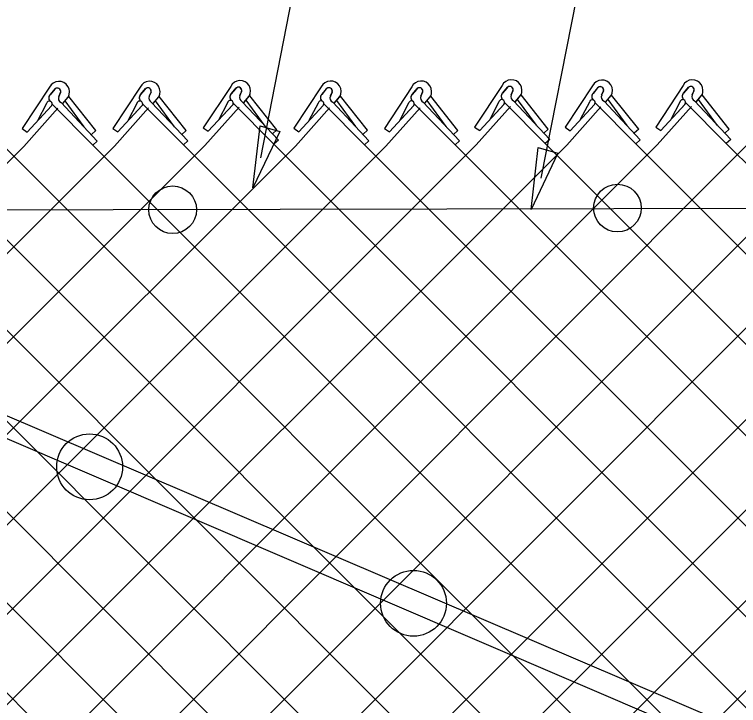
# Model space of a CAD drawing. Extents: x 0 to 2.85, y -0.1 to 1.83.
# Drawn here: x 0.5717 to 0.6362, y 1.347 to 1.4085 of the extents above; entities that cross this region are included whole.
import ezdxf

# ---------------------------------------------------------------- set-up
doc = ezdxf.new("R2010")
doc.units = 0
for name, color, linetype in [('CT_Dimensions', 7, 'Continuous'), ('sb_Chainlink Fence', 7, 'Continuous'), ('sb_Existing Structural Steel', 7, 'Continuous')]:
    doc.layers.add(name, color=color, linetype=linetype)

msp = doc.modelspace()

# ---------------------------------------------------------------- linework, layer by layer
at = {"layer": 'CT_Dimensions'}
for p, q in [((0.5936506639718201, 1.3957253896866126), (0.6330904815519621, 1.5980516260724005)), ((0.6186089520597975, 1.3939019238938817), (0.6501287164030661, 1.5542566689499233))]:
    msp.add_line(p, q, dxfattribs=at)
for points in [[(0.5953386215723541, 1.3980709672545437), (0.5929443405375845, 1.3930392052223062), (0.5935772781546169, 1.3985755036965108)], [(0.6200919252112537, 1.3961424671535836), (0.6176976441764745, 1.3911107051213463), (0.6183305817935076, 1.3966470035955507)]]:
    msp.add_lwpolyline(points, close=True, dxfattribs=at)
at = {"layer": 'sb_Chainlink Fence'}
for p, q in [((0.5909677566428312, 1.40207827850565), (0.5885312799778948, 1.3983893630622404)), ((0.6151150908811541, 1.402144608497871), (0.6126786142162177, 1.3984556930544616)), ((0.6231685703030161, 1.4021242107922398), (0.620732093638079, 1.3984352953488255)), ((0.6312228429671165, 1.4021408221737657), (0.6287863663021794, 1.3984519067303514)), ((0.5748510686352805, 1.4020020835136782), (0.5724145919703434, 1.3983131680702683)), ((0.5748986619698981, 1.4013333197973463), (0.5753437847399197, 1.4018603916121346)), ((0.5753026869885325, 1.4018170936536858), (0.5748986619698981, 1.4013333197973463)), ((0.5758247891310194, 1.4015315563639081), (0.5756612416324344, 1.4011772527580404)), ((0.5756618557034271, 1.4011898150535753), (0.5758244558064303, 1.401523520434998)), ((0.5829053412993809, 1.402018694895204), (0.5804688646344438, 1.3983297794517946)), ((0.5829529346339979, 1.401349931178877), (0.5833980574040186, 1.4018770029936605)), ((0.5833569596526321, 1.4018337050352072), (0.5829529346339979, 1.401349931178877)), ((0.5838790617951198, 1.4015481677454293), (0.5837155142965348, 1.4011938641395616)), ((0.5837161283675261, 1.4012064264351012), (0.58387872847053, 1.4015401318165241)), ((0.5910153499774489, 1.4014095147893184), (0.5914604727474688, 1.4019365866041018)), ((0.5914193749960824, 1.4018932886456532), (0.5910153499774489, 1.4014095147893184)), ((0.5919414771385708, 1.4016077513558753), (0.5917779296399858, 1.4012534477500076)), ((0.591778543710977, 1.4012660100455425), (0.591941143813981, 1.4015997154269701)), ((0.5990244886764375, 1.4020335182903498), (0.5965880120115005, 1.3983446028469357)), ((0.5990720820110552, 1.4013647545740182), (0.599517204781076, 1.4018918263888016)), ((0.5994761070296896, 1.4018485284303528), (0.5990720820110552, 1.4013647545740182)), ((0.5999982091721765, 1.4015629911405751), (0.5998346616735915, 1.4012086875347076)), ((0.5998352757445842, 1.4012212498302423), (0.5999978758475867, 1.4015549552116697)), ((0.6070773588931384, 1.4020278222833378), (0.604640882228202, 1.3983389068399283)), ((0.6071249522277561, 1.401359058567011), (0.6075700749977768, 1.4018861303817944)), ((0.6075289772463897, 1.4018428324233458), (0.6071249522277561, 1.401359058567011)), ((0.608051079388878, 1.4015572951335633), (0.607887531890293, 1.4012029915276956)), ((0.6078881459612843, 1.4012155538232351), (0.6080507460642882, 1.401549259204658)), ((0.6151626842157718, 1.401475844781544), (0.6156078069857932, 1.4020029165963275)), ((0.6155667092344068, 1.4019596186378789), (0.6151626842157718, 1.401475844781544)), ((0.6160888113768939, 1.401674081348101), (0.6159252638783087, 1.4013197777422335)), ((0.6159258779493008, 1.4013323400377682), (0.6160884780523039, 1.4016660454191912)), ((0.6232161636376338, 1.4014554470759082), (0.6236612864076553, 1.4019825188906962)), ((0.6236201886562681, 1.401939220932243), (0.6232161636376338, 1.4014554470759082)), ((0.624142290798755, 1.4016536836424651), (0.62397874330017, 1.4012993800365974)), ((0.6239793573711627, 1.401311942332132), (0.6241419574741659, 1.40164564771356)), ((0.6312704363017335, 1.401472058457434), (0.6317155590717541, 1.4019991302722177)), ((0.6316744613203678, 1.4019558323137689), (0.6312704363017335, 1.401472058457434)), ((0.6321965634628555, 1.4016702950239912), (0.6320330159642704, 1.4013159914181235)), ((0.6320336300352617, 1.4013285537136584), (0.6321962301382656, 1.4016622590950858)), ((0.5760081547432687, 1.4005423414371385), (0.5765033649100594, 1.4011285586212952)), ((0.5760147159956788, 1.400551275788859), (0.5765058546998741, 1.401130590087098)), ((0.5765033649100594, 1.4011285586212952), (0.576539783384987, 1.401196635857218)), ((0.576539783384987, 1.401196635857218), (0.5765708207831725, 1.4012694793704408)), ((0.5789641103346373, 1.398137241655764), (0.5765512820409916, 1.4011719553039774)), ((0.5840624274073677, 1.4005589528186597), (0.5845576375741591, 1.401145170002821)), ((0.5840689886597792, 1.400567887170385), (0.5845601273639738, 1.4011472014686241)), ((0.585979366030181, 1.3984859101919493), (0.58428230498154, 1.4007958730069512)), ((0.5845576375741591, 1.401145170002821), (0.584594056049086, 1.4012132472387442)), ((0.584594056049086, 1.4012132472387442), (0.5846250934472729, 1.4012860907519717)), ((0.5870183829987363, 1.3981538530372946), (0.5846055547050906, 1.4011885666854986)), ((0.5921248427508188, 1.4006185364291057), (0.5926200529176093, 1.4012047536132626)), ((0.5921314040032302, 1.400627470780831), (0.5926225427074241, 1.4012067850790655)), ((0.5940417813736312, 1.398545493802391), (0.592344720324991, 1.4008554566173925)), ((0.5926200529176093, 1.4012047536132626), (0.5926564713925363, 1.4012728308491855)), ((0.5926564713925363, 1.4012728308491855), (0.5926875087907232, 1.4013456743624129)), ((0.5950807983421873, 1.398213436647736), (0.5926679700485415, 1.4012481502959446)), ((0.6001815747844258, 1.4005737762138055), (0.6006767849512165, 1.4011599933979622)), ((0.6001881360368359, 1.4005827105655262), (0.6006792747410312, 1.4011620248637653)), ((0.6020985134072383, 1.3985007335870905), (0.6004014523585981, 1.4008106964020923)), ((0.6006767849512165, 1.4011599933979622), (0.6007132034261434, 1.4012280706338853)), ((0.6007132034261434, 1.4012280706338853), (0.6007442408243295, 1.4013009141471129)), ((0.6031375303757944, 1.3981686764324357), (0.6007247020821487, 1.4012033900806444)), ((0.608234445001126, 1.4005680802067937), (0.6087296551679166, 1.4011542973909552)), ((0.6082410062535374, 1.400577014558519), (0.6087321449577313, 1.4011563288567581)), ((0.6101513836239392, 1.3984950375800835), (0.6084543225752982, 1.4008050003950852)), ((0.6087296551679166, 1.4011542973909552), (0.6087660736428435, 1.4012223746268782)), ((0.6087660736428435, 1.4012223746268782), (0.6087971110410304, 1.4012952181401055)), ((0.6111904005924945, 1.3981629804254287), (0.6087775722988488, 1.4011976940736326)), ((0.6162721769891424, 1.4006848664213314), (0.6167673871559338, 1.4012710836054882)), ((0.6162787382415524, 1.400693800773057), (0.6167698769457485, 1.4012731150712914)), ((0.6181891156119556, 1.3986118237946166), (0.6164920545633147, 1.4009217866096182)), ((0.6167673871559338, 1.4012710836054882), (0.6168038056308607, 1.4013391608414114)), ((0.6168038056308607, 1.4013391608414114), (0.6168348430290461, 1.4014120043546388)), ((0.6192281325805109, 1.3982797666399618), (0.6168153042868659, 1.4013144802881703)), ((0.6243256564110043, 1.4006644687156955), (0.624820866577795, 1.4012506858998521)), ((0.6243322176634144, 1.4006734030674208), (0.6248233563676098, 1.4012527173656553)), ((0.6262425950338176, 1.3985914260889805), (0.6245455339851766, 1.400901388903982)), ((0.624820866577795, 1.4012506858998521), (0.6248572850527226, 1.40131876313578)), ((0.6248572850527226, 1.40131876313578), (0.6248883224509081, 1.4013916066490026)), ((0.627281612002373, 1.3982593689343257), (0.6248687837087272, 1.4012940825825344)), ((0.6323799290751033, 1.4006810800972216), (0.6328751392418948, 1.4012672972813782)), ((0.6323864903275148, 1.400690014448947), (0.6328776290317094, 1.4012693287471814)), ((0.6342968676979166, 1.3986080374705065), (0.6325998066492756, 1.4009180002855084)), ((0.6328751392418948, 1.4012672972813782), (0.6329115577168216, 1.4013353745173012)), ((0.6329115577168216, 1.4013353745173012), (0.6329425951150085, 1.4014082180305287)), ((0.635335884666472, 1.3982759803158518), (0.6329230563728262, 1.4013106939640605)), ((0.5725586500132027, 1.3967255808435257), (0.5755939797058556, 1.4001432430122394)), ((0.5728605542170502, 1.3980084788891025), (0.57503035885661, 1.4003458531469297)), ((0.5728605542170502, 1.3980084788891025), (0.5750165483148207, 1.4003321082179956)), ((0.5745736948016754, 1.4005465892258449), (0.5737620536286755, 1.398995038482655)), ((0.5750753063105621, 1.4004953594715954), (0.5787026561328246, 1.3968525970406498)), ((0.5758730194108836, 1.400637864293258), (0.5790984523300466, 1.3972112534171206)), ((0.577925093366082, 1.3984692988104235), (0.576228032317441, 1.4007792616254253)), ((0.5806129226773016, 1.3967421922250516), (0.5836482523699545, 1.4001598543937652)), ((0.5809148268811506, 1.3980250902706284), (0.583084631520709, 1.4003624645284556)), ((0.5809148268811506, 1.3980250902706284), (0.5830708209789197, 1.4003487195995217)), ((0.5826279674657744, 1.4005632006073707), (0.5818163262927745, 1.3990116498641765)), ((0.5831295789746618, 1.4005119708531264), (0.586756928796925, 1.3968692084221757)), ((0.5839272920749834, 1.4006544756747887), (0.5871527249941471, 1.3972278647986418)), ((0.5886753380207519, 1.3968017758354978), (0.5917106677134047, 1.4002194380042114)), ((0.5889772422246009, 1.3980846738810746), (0.5911470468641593, 1.4004220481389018)), ((0.5889772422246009, 1.3980846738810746), (0.59113323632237, 1.4004083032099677)), ((0.5906903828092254, 1.4006227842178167), (0.5898787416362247, 1.3990712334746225)), ((0.5911919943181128, 1.4005715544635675), (0.5948193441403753, 1.3969287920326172)), ((0.5919897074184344, 1.40071405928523), (0.595215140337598, 1.3972874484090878)), ((0.5967320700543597, 1.3967570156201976), (0.5997673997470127, 1.4001746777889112)), ((0.5970339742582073, 1.3980399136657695), (0.5992037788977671, 1.4003772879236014)), ((0.5970339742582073, 1.3980399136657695), (0.5991899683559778, 1.4003635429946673)), ((0.5987471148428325, 1.4005780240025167), (0.5979354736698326, 1.3990264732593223)), ((0.5992487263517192, 1.4005267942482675), (0.6028760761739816, 1.3968840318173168)), ((0.6000464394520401, 1.4006692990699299), (0.6032718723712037, 1.3972426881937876)), ((0.6047849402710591, 1.3967513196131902), (0.6078202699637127, 1.4001689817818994)), ((0.6050868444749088, 1.3980342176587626), (0.6072566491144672, 1.4003715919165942)), ((0.6050868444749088, 1.3980342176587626), (0.6072428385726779, 1.4003578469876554)), ((0.6067999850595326, 1.400572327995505), (0.6059883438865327, 1.3990207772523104)), ((0.60730159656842, 1.4005210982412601), (0.6109289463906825, 1.3968783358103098)), ((0.6080993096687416, 1.4006636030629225), (0.6113247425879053, 1.3972369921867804)), ((0.6128226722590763, 1.3968681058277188), (0.6158580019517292, 1.4002857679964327)), ((0.6131245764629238, 1.3981510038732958), (0.6152943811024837, 1.4004883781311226)), ((0.6131245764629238, 1.3981510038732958), (0.6152805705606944, 1.4004746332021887)), ((0.6148377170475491, 1.4006891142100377), (0.614026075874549, 1.3991375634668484)), ((0.6153393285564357, 1.4006378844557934), (0.6189666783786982, 1.3969951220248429)), ((0.6161370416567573, 1.4007803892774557), (0.619362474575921, 1.3973537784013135)), ((0.6208761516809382, 1.3968477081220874), (0.6239114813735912, 1.400265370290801)), ((0.6211780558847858, 1.3981306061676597), (0.6233478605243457, 1.4004679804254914)), ((0.6211780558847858, 1.3981306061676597), (0.6233340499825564, 1.4004542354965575)), ((0.622891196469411, 1.4006687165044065), (0.6220795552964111, 1.3991171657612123)), ((0.6233928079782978, 1.4006174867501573), (0.6270201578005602, 1.3969747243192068)), ((0.6241905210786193, 1.4007599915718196), (0.6274159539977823, 1.3973333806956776)), ((0.6289304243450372, 1.3968643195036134), (0.6319657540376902, 1.400281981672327)), ((0.6292323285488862, 1.3981472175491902), (0.6314021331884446, 1.4004845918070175)), ((0.6292323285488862, 1.3981472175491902), (0.6313883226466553, 1.4004708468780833)), ((0.63094546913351, 1.4006853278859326), (0.6301338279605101, 1.3991337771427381)), ((0.6314470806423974, 1.4006340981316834), (0.6350744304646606, 1.3969913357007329)), ((0.632244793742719, 1.4007766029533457), (0.6354702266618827, 1.3973499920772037)), ((0.5724145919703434, 1.3983131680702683), (0.5728605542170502, 1.3980084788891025)), ((0.5773464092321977, 1.3982105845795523), (0.6860271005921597, 1.289458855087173)), ((0.5804688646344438, 1.3983297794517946), (0.5809148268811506, 1.3980250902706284)), ((0.5885312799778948, 1.3983893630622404), (0.5889772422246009, 1.3980846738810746)), ((0.5950807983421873, 1.398213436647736), (0.5946850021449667, 1.3978547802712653)), ((0.5965880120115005, 1.3983446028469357), (0.5970339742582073, 1.3980399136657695)), ((0.604640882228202, 1.3983389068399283), (0.6050868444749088, 1.3980342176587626)), ((0.6126786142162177, 1.3984556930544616), (0.6131245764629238, 1.3981510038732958)), ((0.6192281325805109, 1.3982797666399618), (0.618832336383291, 1.3979211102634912)), ((0.620732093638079, 1.3984352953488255), (0.6211780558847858, 1.3981306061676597)), ((0.627281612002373, 1.3982593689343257), (0.626885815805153, 1.397900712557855)), ((0.6287863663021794, 1.3984519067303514), (0.6292323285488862, 1.3981472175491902)), ((0.635335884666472, 1.3982759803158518), (0.634940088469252, 1.397917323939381)), ((0.5789641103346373, 1.398137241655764), (0.5785683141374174, 1.3977785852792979)), ((0.5870183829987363, 1.3981538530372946), (0.5866225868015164, 1.3977951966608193)), ((0.6031375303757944, 1.3981686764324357), (0.6027417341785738, 1.3978100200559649)), ((0.6111904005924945, 1.3981629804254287), (0.6107946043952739, 1.397804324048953)), ((0.5303393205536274, 1.2901572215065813), (0.6369928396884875, 1.3969239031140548)), ((0.55444754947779, 1.2900423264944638), (0.6613291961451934, 1.3969452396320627)), ((0.5625565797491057, 1.2901611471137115), (0.6693826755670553, 1.3969248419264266)), ((0.5706355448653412, 1.2901356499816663), (0.6774369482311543, 1.3969414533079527)), ((0.5786813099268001, 1.2901393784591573), (0.6854993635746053, 1.397001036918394)), ((0.5790984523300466, 1.3972112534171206), (0.5787026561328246, 1.3968525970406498)), ((0.5871527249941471, 1.3972278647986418), (0.586756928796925, 1.3968692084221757)), ((0.595215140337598, 1.3972874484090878), (0.5948193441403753, 1.3969287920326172)), ((0.5948193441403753, 1.3969287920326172), (0.7021768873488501, 1.2894192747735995)), ((0.6032718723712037, 1.3972426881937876), (0.6028760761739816, 1.3968840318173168)), ((0.6113247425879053, 1.3972369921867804), (0.6109289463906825, 1.3968783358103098)), ((0.619362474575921, 1.3973537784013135), (0.6189666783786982, 1.3969951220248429)), ((0.6189666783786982, 1.3969951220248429), (0.7259084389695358, 1.2899354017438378)), ((0.6274159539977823, 1.3973333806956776), (0.6270201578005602, 1.3969747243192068)), ((0.6270201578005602, 1.3969747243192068), (0.7341941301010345, 1.2896360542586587)), ((0.6354702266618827, 1.3973499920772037), (0.6350744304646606, 1.3969913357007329)), ((0.6350744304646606, 1.3969913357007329), (0.7421469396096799, 1.2898419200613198)), ((0.46574782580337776, 1.2900658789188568), (0.5725586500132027, 1.3967255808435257)), ((0.4738259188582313, 1.2901135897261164), (0.5806129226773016, 1.3967421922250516)), ((0.48187939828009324, 1.2901339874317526), (0.5886753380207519, 1.3968017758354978)), ((0.4899336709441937, 1.2901173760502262), (0.5967320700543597, 1.3967570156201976)), ((0.4979960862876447, 1.2900577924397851), (0.6047849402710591, 1.3967513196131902)), ((0.5060528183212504, 1.290102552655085), (0.6128226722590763, 1.3968681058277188)), ((0.5141056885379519, 1.2901082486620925), (0.6208761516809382, 1.3968477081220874)), ((0.5222858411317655, 1.2901368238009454), (0.6289304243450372, 1.3968643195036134)), ((0.5222934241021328, 1.3968688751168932), (0.6290589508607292, 1.2900045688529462)), ((0.5303469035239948, 1.396848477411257), (0.6370297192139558, 1.290032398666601)), ((0.5381631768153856, 1.2898989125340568), (0.6450495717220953, 1.3968791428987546)), ((0.5384011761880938, 1.3968650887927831), (0.6453249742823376, 1.2898319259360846)), ((0.5464034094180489, 1.2900317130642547), (0.6531024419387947, 1.3968734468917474)), ((0.5545203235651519, 1.3968799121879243), (0.6616699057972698, 1.2896916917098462)), ((0.562573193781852, 1.3968742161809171), (0.6700070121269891, 1.289440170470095)), ((0.5706491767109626, 1.3968729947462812), (0.6777291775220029, 1.2897716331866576)), ((0.586756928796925, 1.3968692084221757), (0.6940214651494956, 1.2895416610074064)), ((0.6028760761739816, 1.3968840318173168), (0.7095930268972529, 1.290118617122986)), ((0.6109289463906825, 1.3968783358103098), (0.7181280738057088, 1.2895989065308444)), ((0.5536063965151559, 1.389707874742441), (0.6534902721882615, 1.2897465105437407))]:
    msp.add_line(p, q, dxfattribs=at)
for centre, radius, start, end in [((0.5756895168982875, 1.401587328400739), 0.0009354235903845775, 330.7731305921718, 153.67978342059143), ((0.5837437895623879, 1.4016039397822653), 0.0009354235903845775, 330.7731305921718, 153.67978342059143), ((0.5918062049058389, 1.4016635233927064), 0.0009354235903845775, 330.7731305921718, 153.67978342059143), ((0.5998629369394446, 1.4016187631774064), 0.0009354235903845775, 330.7731305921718, 153.67978342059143), ((0.6079158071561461, 1.401613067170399), 0.0009354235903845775, 330.7731305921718, 153.67978342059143), ((0.6159535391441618, 1.4017298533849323), 0.0009354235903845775, 330.7731305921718, 153.67978342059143), ((0.6240070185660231, 1.4017094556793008), 0.0009354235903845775, 330.7731305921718, 153.67978342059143), ((0.6320612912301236, 1.4017260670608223), 0.0009354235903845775, 330.7731305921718, 153.67978342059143), ((0.575535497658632, 1.4016226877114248), 0.00030330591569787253, 342.5147558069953, 140.13680881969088), ((0.5755365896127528, 1.4016241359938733), 0.00030494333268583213, 340.73435754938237, 129.21739859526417), ((0.583589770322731, 1.4016392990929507), 0.00030330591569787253, 342.5147558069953, 140.13680881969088), ((0.5835908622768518, 1.4016407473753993), 0.00030494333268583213, 340.73435754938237, 129.21739859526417), ((0.5916521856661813, 1.401698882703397), 0.00030330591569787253, 342.5147558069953, 140.13680881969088), ((0.5916532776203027, 1.4017003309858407), 0.00030494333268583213, 340.73435754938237, 129.21739859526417), ((0.5997089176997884, 1.4016541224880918), 0.00030330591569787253, 342.5147558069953, 140.13680881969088), ((0.5997100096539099, 1.4016555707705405), 0.00030494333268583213, 340.73435754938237, 129.21739859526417), ((0.6077617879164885, 1.401648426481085), 0.00030330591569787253, 342.5147558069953, 140.13680881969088), ((0.60776287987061, 1.4016498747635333), 0.00030494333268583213, 340.73435754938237, 129.21739859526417), ((0.6154221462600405, 1.4011925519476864), 0.0003843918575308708, 140.20166010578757, 233.0052527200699), ((0.6154326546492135, 1.4011930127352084), 0.0003909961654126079, 133.66718540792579, 232.2343578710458), ((0.6157995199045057, 1.401765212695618), 0.00030330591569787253, 342.5147558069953, 140.13680881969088), ((0.6158006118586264, 1.4017666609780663), 0.00030494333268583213, 340.73435754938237, 129.21739859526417), ((0.6234861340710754, 1.4011726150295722), 0.0003909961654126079, 133.66718540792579, 232.2343578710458), ((0.6238529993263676, 1.4017448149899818), 0.00030330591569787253, 342.5147558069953, 140.13680881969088), ((0.6238540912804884, 1.4017462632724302), 0.00030494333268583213, 340.73435754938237, 129.21739859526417), ((0.6315298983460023, 1.4011887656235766), 0.0003843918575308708, 140.20166010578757, 233.0052527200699), ((0.6315404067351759, 1.4011892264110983), 0.0003909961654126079, 133.66718540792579, 232.2343578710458), ((0.6319072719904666, 1.401761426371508), 0.00030330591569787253, 342.5147558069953, 140.13680881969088), ((0.6319083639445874, 1.4017628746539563), 0.00030494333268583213, 340.73435754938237, 129.21739859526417), ((0.5751581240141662, 1.4010500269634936), 0.0003843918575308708, 140.20166010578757, 233.0052527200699), ((0.5751686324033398, 1.4010504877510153), 0.0003909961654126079, 133.66718540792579, 232.2343578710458), ((0.576048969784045, 1.401017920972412), 0.00041880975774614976, 156.48328493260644, 245.15783350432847), ((0.5832123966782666, 1.4010666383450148), 0.0003843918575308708, 140.20166010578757, 233.0052527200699), ((0.5832229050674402, 1.4010670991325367), 0.0003909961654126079, 133.66718540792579, 232.2343578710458), ((0.5841032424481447, 1.4010345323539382), 0.00041880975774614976, 156.48328493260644, 245.15783350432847), ((0.5909423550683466, 1.4005786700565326), 0.00025580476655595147, 319.02146199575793, 170.0695590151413), ((0.5912748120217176, 1.401126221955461), 0.0003843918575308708, 140.20166010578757, 233.0052527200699), ((0.5912853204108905, 1.4011266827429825), 0.0003909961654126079, 133.66718540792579, 232.2343578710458), ((0.5921656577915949, 1.4010941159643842), 0.00041880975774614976, 156.48328493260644, 245.15783350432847), ((0.5989990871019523, 1.4005339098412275), 0.00025580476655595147, 319.02146199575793, 170.0695590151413), ((0.5993315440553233, 1.4010814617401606), 0.0003843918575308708, 140.20166010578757, 233.0052527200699), ((0.5993420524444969, 1.4010819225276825), 0.0003909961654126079, 133.66718540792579, 232.2343578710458), ((0.600222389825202, 1.4010493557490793), 0.00041880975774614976, 156.48328493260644, 245.15783350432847), ((0.6073844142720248, 1.4010757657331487), 0.0003843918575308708, 140.20166010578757, 233.0052527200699), ((0.6073949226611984, 1.4010762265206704), 0.0003909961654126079, 133.66718540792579, 232.2343578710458), ((0.6082752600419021, 1.401043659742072), 0.00041880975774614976, 156.48328493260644, 245.15783350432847), ((0.6150896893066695, 1.4006450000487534), 0.00025580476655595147, 319.02146199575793, 170.0695590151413), ((0.6163129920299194, 1.4011604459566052), 0.00041880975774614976, 156.48328493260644, 245.15783350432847), ((0.6231431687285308, 1.4006246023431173), 0.00025580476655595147, 319.02146199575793, 170.0695590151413), ((0.6234756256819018, 1.4011721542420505), 0.0003843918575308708, 140.20166010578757, 233.0052527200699), ((0.6243664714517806, 1.401140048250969), 0.00041880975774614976, 156.48328493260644, 245.15783350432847), ((0.6311974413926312, 1.4006412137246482), 0.00025580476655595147, 319.02146199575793, 170.0695590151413), ((0.6324207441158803, 1.4011566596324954), 0.00041880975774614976, 156.48328493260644, 245.15783350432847), ((0.5748256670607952, 1.4005024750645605), 0.00025580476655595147, 319.02146199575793, 170.0695590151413), ((0.5828799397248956, 1.4005190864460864), 0.00025580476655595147, 319.02146199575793, 170.0695590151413), ((0.6070519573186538, 1.4005282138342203), 0.00025580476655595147, 319.02146199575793, 170.0695590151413)]:
    msp.add_arc(centre, radius, start, end, dxfattribs=at)
at = {"layer": 'sb_Existing Structural Steel'}
for p, q in [((0.5641116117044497, 1.3757185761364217), (0.7412555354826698, 1.3000333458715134)), ((0.5635189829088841, 1.3739399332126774), (0.7401851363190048, 1.2982485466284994))]:
    msp.add_line(p, q, dxfattribs=at)
msp.add_lwpolyline([(1.0556855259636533, 1.3920467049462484), (0.5507821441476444, 1.3910277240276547)], dxfattribs=at)
for centre, radius in [((0.5858037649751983, 1.3910941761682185), 0.0021204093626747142), ((0.625385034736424, 1.3912464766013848), 0.0021204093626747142), ((0.578411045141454, 1.3682139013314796), 0.002929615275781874), ((0.6072366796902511, 1.356068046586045), 0.002929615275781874)]:
    msp.add_circle(centre, radius, dxfattribs=at)

doc.saveas('drawing.dxf')
